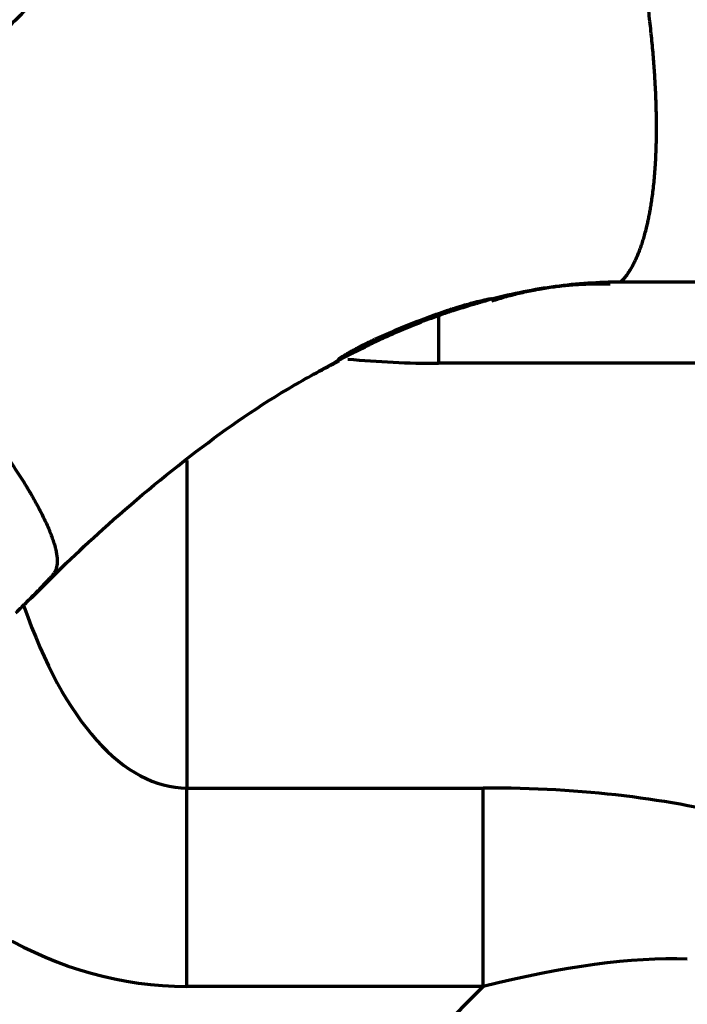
# Model space of a CAD drawing. Header units: millimetres. Extents: x -170 to 6906, y -2212 to 4257.
# Tile 309 of 440: x 4869 to 4917, y 3222 to 3293. Entities that reach past the tile are written whole.
import ezdxf

# ---------------------------------------------------------------- set-up
doc = ezdxf.new("R2010")
doc.units = ezdxf.units.MM
doc.layers.add('1', color=7, linetype='Continuous', true_color=0xffffff)
doc.styles.add('PC_TEXTSTYLE', font='ISOCP.SHX', dxfattribs={"width": 0.707, "bigfont": 'GBCBIG.SHX'})
doc.dimstyles.new('GB_DIMSTYLE', dxfattribs={"dimtxt": 50, "dimasz": 40, "dimexe": 1, "dimexo": 0, "dimgap": 1.5, "dimtad": 1, "dimdec": 1, "dimdsep": 46, "dimtxsty": 'PC_TEXTSTYLE', "dimcen": 0, "dimclrd": 256, "dimclrt": 3, "dimadec": 1, "dimazin": 2, "dimtp": 0.1, "dimtm": 0.1, "dimtfac": 0.71, "dimtdec": 1, "dimtmove": 0, "dimatfit": 3, "dimfxl": 1, "dimtfill": 1, "dimarcsym": 0})

# ---------------------------------------------------------------- blocks, each defined once
blk = doc.blocks.new('*D25')
at = {"color": 0, "lineweight": -2, "transparency": 16777216}
blk.add_line((4947.383, 3217.261), (4828.363, 3661.449), dxfattribs=at)
at = {"lineweight": -2, "transparency": 16777216}
blk.add_arc((5091.35, 2679.97), 1015.102, 107.25788, 142.74212, dxfattribs=at)
at = {"lineweight": 18, "transparency": 16777216}
for points in [[(4788.345, 3655.775), (4792.049, 3642.967), (4828.622, 3660.483)], [(4288.796, 3290.585), (4278.026, 3298.447), (4259.827, 3262.208)]]:
    blk.add_solid(points, dxfattribs=at)
at = {"layer": 'Defpoints', "color": 0, "lineweight": 18, "transparency": 16777216}
for p in [(3750.203, 3619.051), (4609.582, 3573.464), (4947.383, 3217.261), (4635.7, 2999.019), (5227.164, 2173.103)]:
    blk.add_point(p, dxfattribs=at)
at = {"color": 3, "lineweight": 18, "transparency": 16777216, "insert": (4493.911, 3533.2), "char_height": 50, "attachment_point": 5, "rotation": 35, "style": 'PC_TEXTSTYLE', "bg_fill": 3, "box_fill_scale": 1.1, "bg_fill_color": 256, "bg_fill_true_color": 13158600, "bg_fill_transparency": 0}
blk.add_mtext('40°', dxfattribs=at)
blk = doc.blocks.new('*D33')
at = {"color": 0, "lineweight": -2, "transparency": 16777216}
for p, q in [((4751.825, 3164.862), (4751.825, 3764.77)), ((5832.834, 3367.249), (5832.834, 3764.77))]:
    blk.add_line(p, q, dxfattribs=at)
at = {"lineweight": -2, "transparency": 16777216}
blk.add_line((4791.825, 3763.77), (5792.834, 3763.77), dxfattribs=at)
at = {"lineweight": 18, "transparency": 16777216}
for points in [[(4791.825, 3770.437), (4791.825, 3757.104), (4751.825, 3763.77)], [(5792.834, 3770.437), (5792.834, 3757.104), (5832.834, 3763.77)]]:
    blk.add_solid(points, dxfattribs=at)
at = {"layer": 'Defpoints', "color": 0, "lineweight": 18, "transparency": 16777216}
for p in [(5832.834, 3763.77), (5832.834, 3367.249), (4751.825, 3164.862)]:
    blk.add_point(p, dxfattribs=at)
at = {"color": 3, "lineweight": 18, "transparency": 16777216, "insert": (5292.329, 3790.27), "char_height": 50, "attachment_point": 5, "style": 'PC_TEXTSTYLE', "bg_fill": 3, "box_fill_scale": 1.1, "bg_fill_color": 256, "bg_fill_true_color": 13158600, "bg_fill_transparency": 0}
blk.add_mtext('1081', dxfattribs=at)
blk = doc.blocks.new('*D38')
at = {"color": 0, "lineweight": -2, "transparency": 16777216}
for p, q in [((4755.302, 4257.336), (6889.031, 4257.336)), ((4772.437, 1877.862), (6889.031, 1877.862))]:
    blk.add_line(p, q, dxfattribs=at)
at = {"lineweight": -2, "transparency": 16777216}
blk.add_line((6888.031, 1917.862), (6888.031, 4217.336), dxfattribs=at)
at = {"lineweight": 18, "transparency": 16777216}
for points in [[(6881.365, 4217.336), (6894.698, 4217.336), (6888.031, 4257.336)], [(6881.365, 1917.862), (6894.698, 1917.862), (6888.031, 1877.862)]]:
    blk.add_solid(points, dxfattribs=at)
at = {"layer": 'Defpoints', "color": 0, "lineweight": 18, "transparency": 16777216}
for p in [(4755.302, 4257.336), (6888.031, 4257.336), (4772.437, 1877.862)]:
    blk.add_point(p, dxfattribs=at)
at = {"color": 3, "lineweight": 18, "transparency": 16777216, "insert": (6861.526, 3067.599), "char_height": 50, "attachment_point": 5, "rotation": 90, "style": 'PC_TEXTSTYLE', "bg_fill": 3, "box_fill_scale": 1.1, "bg_fill_color": 256, "bg_fill_true_color": 13158600, "bg_fill_transparency": 0}
blk.add_mtext('2379.5', dxfattribs=at)

msp = doc.modelspace()

# ---------------------------------------------------------------- linework, layer by layer
at = {"lineweight": 18}
for centre, radius, start, end in [((4755.302, 2404.862), 1852.475, 311.274383, 162.653701), ((3985.039, 2522.612), 1121.305, 16.055797, 102.088982)]:
    msp.add_arc(centre, radius, start, end, dxfattribs=at)
at = {"layer": '1', "color": 0, "linetype": 'Continuous', "lineweight": 70}
for p, q in [((4937.825, 3273.862), (4911.852, 3273.862)), ((4902.601, 3272.678), (4900.952, 3272.174)), ((4902.601, 3272.678), (4902.618, 3272.647)), ((4899.747, 3271.932), (4898.48, 3271.343)), ((4898.825, 3271.681), (4898.825, 3268.056)), ((4894.27, 3269.773), (4895.603, 3270.18)), ((4891.662, 3268.331), (4893.576, 3269.237)), ((4891.679, 3268.29), (4891.662, 3268.331)), ((4920.825, 3268.056), (4898.825, 3268.056)), ((4880.825, 3261.102), (4880.825, 3237.677)), ((4880.825, 3223.483), (4880.825, 3237.677)), ((4880.825, 3237.677), (4902.019, 3237.677)), ((4902.019, 3223.483), (4902.019, 3237.677)), ((4863.956, 3185.419), (4902.019, 3223.483)), ((4902.019, 3223.483), (4880.825, 3223.483))]:
    msp.add_line(p, q, dxfattribs=at)
msp.add_arc((4898.825, 3337.056), 69, 264.59967, 270, dxfattribs=at)
for centre, major_axis, ratio, start_param, end_param in [((4880.825, 3272.8), (0, -49.317), 0.709694, 4.757746, 6.283185), ((4880.825, 3272.8), (0, 35.123), 0.427068, 2.252007, 3.141593), ((4852.384, 3188.042), (85.173, 34.915), 0.414198, 0.488198, 0.790581), ((4852.384, 3173.848), (74.143, 47.522), 0.271529, 0.375898, 0.678281)]:
    msp.add_ellipse(centre, major_axis=major_axis, ratio=ratio, start_param=start_param, end_param=end_param, dxfattribs=at)
for points, knots in [([(4900.383, 3324.42), (4900.35, 3324.387), (4900.284, 3324.32), (4900.185, 3324.219), (4900.085, 3324.118), (4899.985, 3324.017), (4899.884, 3323.915), (4899.782, 3323.812), (4899.68, 3323.709), (4899.577, 3323.606), (4899.474, 3323.502), (4899.371, 3323.397), (4899.266, 3323.292), (4899.161, 3323.187), (4899.056, 3323.081), (4898.95, 3322.974), (4898.843, 3322.867), (4898.736, 3322.76), (4898.629, 3322.652), (4898.521, 3322.543), (4898.412, 3322.434), (4898.303, 3322.324), (4898.193, 3322.214), (4898.082, 3322.103), (4897.971, 3321.992), (4897.86, 3321.881), (4897.748, 3321.768), (4897.635, 3321.656), (4897.522, 3321.542), (4897.408, 3321.428), (4897.293, 3321.314), (4897.179, 3321.199), (4897.063, 3321.084), (4896.947, 3320.968), (4896.83, 3320.851), (4896.713, 3320.734), (4896.596, 3320.617), (4896.477, 3320.499), (4896.358, 3320.38), (4896.239, 3320.261), (4896.119, 3320.142), (4895.999, 3320.021), (4895.877, 3319.901), (4895.756, 3319.779), (4895.634, 3319.658), (4895.511, 3319.535), (4895.387, 3319.412), (4894.899, 3318.926), (4894.005, 3318.035), (4892.663, 3316.7), (4891.2, 3315.242), (4889.911, 3313.954), (4888.81, 3312.854), (4887.915, 3311.959), (4886.945, 3310.988), (4885.9, 3309.942), (4884.78, 3308.82), (4883.663, 3307.701), (4882.64, 3306.676), (4881.804, 3305.838), (4881.168, 3305.202), (4880.733, 3304.767), (4880.336, 3304.369), (4879.916, 3303.948), (4879.41, 3303.442), (4878.923, 3302.955), (4878.454, 3302.485), (4878.003, 3302.034), (4877.57, 3301.6), (4876.082, 3300.111), (4873.631, 3297.66), (4870.826, 3294.861), (4868.734, 3292.773), (4867.255, 3291.297), (4865.775, 3289.819), (4864.294, 3288.339), (4862.899, 3286.943), (4861.577, 3285.617), (4860.314, 3284.347), (4859.263, 3283.289), (4858.357, 3282.375), (4857.526, 3281.536), (4856.447, 3280.448), (4855.554, 3279.548), (4854.933, 3278.922), (4854.667, 3278.653), (4854.405, 3278.391), (4854.149, 3278.133), (4853.98, 3277.963), (4853.896, 3277.879)], [0, 0, 0, 0, 0.002164, 0.004339, 0.006525, 0.008721, 0.010928, 0.013147, 0.015376, 0.017615, 0.019866, 0.022128, 0.0244, 0.026684, 0.028978, 0.031283, 0.0336, 0.035927, 0.038265, 0.040614, 0.042975, 0.045346, 0.047728, 0.050121, 0.052526, 0.054941, 0.057368, 0.059805, 0.062254, 0.064714, 0.067185, 0.069667, 0.07216, 0.074665, 0.07718, 0.079707, 0.082245, 0.084794, 0.087355, 0.089927, 0.09251, 0.095104, 0.09771, 0.100327, 0.102955, 0.105594, 0.108245, 0.110907, 0.137085, 0.165822, 0.197143, 0.231073, 0.24866, 0.26784, 0.288622, 0.311014, 0.335026, 0.360664, 0.382904, 0.400858, 0.414507, 0.423839, 0.428843, 0.440079, 0.45093, 0.461395, 0.471473, 0.481163, 0.490464, 0.499376, 0.577116, 0.648507, 0.680289, 0.712109, 0.743957, 0.775829, 0.807721, 0.834058, 0.861303, 0.889453, 0.902053, 0.919999, 0.94328, 0.97188, 0.977724, 0.983458, 0.989082, 0.994596, 1, 1, 1, 1]), ([(4911.905, 3273.928), (4911.906, 3273.93), (4911.908, 3273.932), (4911.929, 3273.951), (4911.974, 3273.993), (4912.053, 3274.076), (4912.145, 3274.183), (4912.249, 3274.314), (4912.363, 3274.472), (4912.486, 3274.657), (4912.616, 3274.872), (4912.751, 3275.117), (4912.883, 3275.38), (4913.01, 3275.658), (4913.131, 3275.949), (4913.253, 3276.268), (4913.374, 3276.617), (4913.494, 3276.997), (4913.61, 3277.41), (4913.712, 3277.811), (4913.799, 3278.191), (4913.872, 3278.539), (4913.942, 3278.902), (4914.007, 3279.278), (4914.074, 3279.7), (4914.14, 3280.178), (4914.205, 3280.722), (4914.263, 3281.304), (4914.306, 3281.831), (4914.336, 3282.285), (4914.357, 3282.652), (4914.375, 3283.029), (4914.39, 3283.419), (4914.401, 3283.82), (4914.409, 3284.232), (4914.413, 3284.656), (4914.413, 3285.092), (4914.409, 3285.54), (4914.401, 3286.001), (4914.389, 3286.474), (4914.373, 3286.959), (4914.352, 3287.458), (4914.316, 3288.187), (4914.254, 3289.174), (4914.151, 3290.454), (4914.02, 3291.81), (4913.857, 3293.244), (4913.663, 3294.755), (4913.438, 3296.314), (4913.183, 3297.929), (4912.896, 3299.608), (4912.566, 3301.394), (4912.191, 3303.29), (4911.767, 3305.3), (4911.443, 3306.755), (4911.246, 3307.611), (4911.195, 3307.833), (4911.143, 3308.056), (4911.091, 3308.279), (4911.039, 3308.503), (4910.986, 3308.728), (4910.932, 3308.954), (4910.878, 3309.18), (4910.824, 3309.408), (4910.769, 3309.636), (4910.714, 3309.865), (4910.658, 3310.095), (4910.602, 3310.325), (4910.545, 3310.556), (4910.488, 3310.789), (4910.43, 3311.021), (4910.372, 3311.255), (4910.313, 3311.49), (4910.254, 3311.725), (4910.195, 3311.961), (4910.135, 3312.198), (4910.075, 3312.436), (4910.014, 3312.674), (4909.952, 3312.913), (4909.891, 3313.153), (4909.828, 3313.394), (4909.766, 3313.636), (4909.702, 3313.878), (4909.639, 3314.121), (4909.575, 3314.365), (4909.51, 3314.61), (4909.445, 3314.855), (4909.38, 3315.101), (4909.314, 3315.348), (4909.247, 3315.596), (4909.18, 3315.844), (4909.113, 3316.094), (4909.045, 3316.344), (4908.976, 3316.594), (4908.908, 3316.846), (4908.838, 3317.098), (4908.769, 3317.351), (4908.698, 3317.604), (4908.628, 3317.859), (4908.556, 3318.114), (4908.485, 3318.369), (4908.413, 3318.626), (4908.34, 3318.883), (4908.267, 3319.141), (4908.193, 3319.399), (4908.119, 3319.659), (4908.045, 3319.919), (4907.97, 3320.179), (4907.895, 3320.44), (4907.819, 3320.702), (4907.743, 3320.965), (4907.666, 3321.228), (4907.615, 3321.404), (4907.589, 3321.492)], [0, 0, 0, 0, 0.001296, 0.002589, 0.022476, 0.042573, 0.06284, 0.083294, 0.103826, 0.124392, 0.144952, 0.165464, 0.185888, 0.203303, 0.220793, 0.238333, 0.255903, 0.273483, 0.291052, 0.308593, 0.320919, 0.333115, 0.345179, 0.357112, 0.368918, 0.383495, 0.398295, 0.413283, 0.428509, 0.436821, 0.445164, 0.453532, 0.461923, 0.470338, 0.478775, 0.487236, 0.495724, 0.504239, 0.512785, 0.521364, 0.52998, 0.538635, 0.547332, 0.567181, 0.587397, 0.608021, 0.629099, 0.650677, 0.672808, 0.694261, 0.716742, 0.740321, 0.765073, 0.791083, 0.81844, 0.821281, 0.824131, 0.826991, 0.82986, 0.832739, 0.835628, 0.838526, 0.841434, 0.844351, 0.847279, 0.850216, 0.853163, 0.856121, 0.859088, 0.862066, 0.865053, 0.868051, 0.871059, 0.874077, 0.877106, 0.880144, 0.883194, 0.886253, 0.889323, 0.892404, 0.895495, 0.898596, 0.901708, 0.904831, 0.907964, 0.911108, 0.914262, 0.917427, 0.920603, 0.923789, 0.926986, 0.930193, 0.933411, 0.93664, 0.939879, 0.94313, 0.94639, 0.949662, 0.952944, 0.956236, 0.95954, 0.962853, 0.966178, 0.969513, 0.972858, 0.976214, 0.979581, 0.982958, 0.986346, 0.989744, 0.993152, 0.996571, 1, 1, 1, 1]), ([(4853.896, 3277.878), (4854.413, 3277.359), (4854.924, 3276.84), (4855.934, 3275.8), (4856.93, 3274.76), (4857.902, 3273.718), (4858.861, 3272.675), (4859.334, 3272.153), (4859.859, 3271.565), (4859.917, 3271.499), (4860.033, 3271.369), (4860.207, 3271.174), (4860.608, 3270.72), (4860.945, 3270.334), (4861.61, 3269.567), (4862.041, 3269.062), (4862.88, 3268.064), (4863.696, 3267.077), (4864.466, 3266.113), (4864.933, 3265.518), (4865.026, 3265.399), (4865.209, 3265.163), (4865.3, 3265.045), (4865.572, 3264.692), (4865.749, 3264.46), (4866.267, 3263.772), (4866.598, 3263.324), (4867.229, 3262.45), (4867.529, 3262.023), (4868.1, 3261.191), (4868.371, 3260.786), (4868.883, 3259.996), (4869.125, 3259.612), (4869.379, 3259.192), (4869.407, 3259.145), (4869.463, 3259.053), (4869.545, 3258.915), (4869.732, 3258.597), (4869.882, 3258.333), (4870.169, 3257.817), (4870.343, 3257.487), (4870.657, 3256.857), (4870.797, 3256.556), (4871.042, 3255.984), (4871.147, 3255.713), (4871.278, 3255.329), (4871.337, 3255.143), (4871.393, 3254.935), (4871.415, 3254.849), (4871.429, 3254.791), (4871.436, 3254.763), (4871.493, 3254.51), (4871.525, 3254.303), (4871.554, 3253.925), (4871.549, 3253.753), (4871.517, 3253.522), (4871.502, 3253.449), (4871.463, 3253.312), (4871.439, 3253.247), (4871.396, 3253.157), (4871.381, 3253.129), (4871.348, 3253.073), (4871.33, 3253.046), (4871.274, 3252.969), (4871.233, 3252.922), (4871.15, 3252.827), (4871.108, 3252.781), (4871.023, 3252.688), (4870.895, 3252.549), (4870.767, 3252.411), (4870.596, 3252.227), (4870.509, 3252.136), (4870.336, 3251.954), (4870.249, 3251.863), (4869.986, 3251.593), (4869.809, 3251.415), (4869.453, 3251.06), (4869.275, 3250.883), (4869.008, 3250.617), (4868.919, 3250.529), (4868.741, 3250.351), (4868.652, 3250.262), (4868.563, 3250.174)], [0, 0, 0, 0, 0.03125, 0.03125, 0.0625, 0.09375, 0.09375, 0.125, 0.125, 0.128906, 0.128906, 0.132812, 0.140625, 0.15625, 0.15625, 0.1875, 0.1875, 0.21875, 0.25, 0.25, 0.257812, 0.257812, 0.265625, 0.265625, 0.28125, 0.28125, 0.3125, 0.3125, 0.34375, 0.34375, 0.375, 0.375, 0.40625, 0.40625, 0.410156, 0.410156, 0.414062, 0.421875, 0.4375, 0.4375, 0.46875, 0.46875, 0.5, 0.5, 0.53125, 0.53125, 0.546875, 0.554688, 0.558594, 0.558594, 0.5625, 0.5625, 0.59375, 0.59375, 0.625, 0.625, 0.640625, 0.640625, 0.65625, 0.65625, 0.664062, 0.664062, 0.671875, 0.671875, 0.6875, 0.6875, 0.703125, 0.703125, 0.71875, 0.75, 0.75, 0.78125, 0.78125, 0.8125, 0.8125, 0.875, 0.875, 0.9375, 0.9375, 0.96875, 0.96875, 1, 1, 1, 1]), ([(4911.825, 3273.862), (4911.044, 3273.861), (4910.266, 3273.834), (4908.719, 3273.729), (4907.948, 3273.65), (4905.646, 3273.341), (4904.124, 3273.037), (4902.614, 3272.644)], [0, 0, 0, 0, 0.25, 0.25, 0.5, 0.5, 1, 1, 1, 1]), ([(4911.852, 3273.862), (4911.852, 3273.862), (4911.852, 3273.862), (4911.852, 3273.862), (4911.853, 3273.863), (4911.854, 3273.863), (4911.855, 3273.864), (4911.856, 3273.865), (4911.857, 3273.866), (4911.858, 3273.867), (4911.859, 3273.869), (4911.861, 3273.87), (4911.863, 3273.872), (4911.864, 3273.874), (4911.866, 3273.876), (4911.868, 3273.878), (4911.87, 3273.881), (4911.872, 3273.883), (4911.874, 3273.886), (4911.876, 3273.889), (4911.879, 3273.892), (4911.881, 3273.895), (4911.883, 3273.898), (4911.886, 3273.901), (4911.888, 3273.905), (4911.891, 3273.908), (4911.894, 3273.912), (4911.896, 3273.916), (4911.899, 3273.92), (4911.902, 3273.924), (4911.904, 3273.927), (4911.905, 3273.928)], [0, 0, 0, 0, 0.037547, 0.074897, 0.112047, 0.148994, 0.185737, 0.222272, 0.258597, 0.29471, 0.330608, 0.366289, 0.40175, 0.436989, 0.472003, 0.506792, 0.541351, 0.57568, 0.609775, 0.643635, 0.677258, 0.710641, 0.743783, 0.776682, 0.809336, 0.841742, 0.873899, 0.905805, 0.937458, 0.968857, 1, 1, 1, 1]), ([(4899.747, 3271.932), (4899.756, 3271.935), (4899.774, 3271.941), (4899.8, 3271.95), (4899.827, 3271.958), (4899.853, 3271.967), (4899.88, 3271.975), (4899.907, 3271.984), (4899.933, 3271.992), (4899.96, 3272.001), (4899.986, 3272.009), (4900.013, 3272.018), (4900.039, 3272.026), (4900.066, 3272.035), (4900.093, 3272.043), (4900.119, 3272.051), (4900.146, 3272.06), (4900.172, 3272.068), (4900.199, 3272.076), (4900.225, 3272.084), (4900.252, 3272.092), (4900.278, 3272.101), (4900.342, 3272.12), (4900.442, 3272.15), (4900.576, 3272.19), (4900.709, 3272.229), (4900.865, 3272.273), (4901.043, 3272.323), (4901.238, 3272.376), (4901.423, 3272.424), (4901.599, 3272.469), (4901.777, 3272.513), (4901.953, 3272.555), (4902.119, 3272.593), (4902.263, 3272.624), (4902.351, 3272.642), (4902.4, 3272.651), (4902.419, 3272.655), (4902.437, 3272.658), (4902.454, 3272.661), (4902.471, 3272.664), (4902.486, 3272.667), (4902.501, 3272.67), (4902.514, 3272.672), (4902.527, 3272.674), (4902.538, 3272.675), (4902.549, 3272.677), (4902.558, 3272.678), (4902.567, 3272.679), (4902.575, 3272.68), (4902.581, 3272.68), (4902.587, 3272.681), (4902.592, 3272.681), (4902.596, 3272.68), (4902.598, 3272.68), (4902.6, 3272.679), (4902.601, 3272.679), (4902.601, 3272.678)], [0, 0, 0, 0, 0.005969, 0.011936, 0.017901, 0.023866, 0.029831, 0.035796, 0.041763, 0.047731, 0.053701, 0.059674, 0.06565, 0.07163, 0.077615, 0.083606, 0.089601, 0.095604, 0.101613, 0.10763, 0.113654, 0.119688, 0.125731, 0.156997, 0.188167, 0.219321, 0.25054, 0.300484, 0.350107, 0.399722, 0.449641, 0.500171, 0.56264, 0.624713, 0.686957, 0.749938, 0.761947, 0.773921, 0.785865, 0.797782, 0.809676, 0.821551, 0.833411, 0.845259, 0.8571, 0.868937, 0.880775, 0.892616, 0.904465, 0.916326, 0.928202, 0.940098, 0.952017, 0.963963, 0.97594, 0.987951, 1, 1, 1, 1]), ([(4902.614, 3272.644), (4902.272, 3272.555), (4901.93, 3272.461), (4901.253, 3272.267), (4900.918, 3272.166), (4900.584, 3272.061)], [0, 0, 0, 0, 0.503, 0.503, 1, 1, 1, 1]), ([(4900.996, 3272.187), (4901.091, 3272.216), (4901.229, 3272.258), (4901.412, 3272.312), (4901.519, 3272.343), (4901.665, 3272.385), (4901.794, 3272.422), (4901.929, 3272.459), (4902.031, 3272.488), (4902.126, 3272.514), (4902.165, 3272.524), (4902.231, 3272.542), (4902.289, 3272.558), (4902.321, 3272.566)], [0, 0, 0, 0, 0.178778, 0.24464, 0.300066, 0.349035, 0.486967, 0.584583, 0.635485, 0.69339, 0.84799, 0.928411, 1, 1, 1, 1]), ([(4894.27, 3269.773), (4894.306, 3269.789), (4894.379, 3269.823), (4894.489, 3269.873), (4894.599, 3269.923), (4894.71, 3269.973), (4894.82, 3270.022), (4894.932, 3270.072), (4895.044, 3270.121), (4895.156, 3270.171), (4895.268, 3270.22), (4895.381, 3270.269), (4895.495, 3270.318), (4895.608, 3270.367), (4895.723, 3270.416), (4895.837, 3270.465), (4895.952, 3270.513), (4896.068, 3270.561), (4896.184, 3270.61), (4896.3, 3270.658), (4896.417, 3270.706), (4896.535, 3270.753), (4896.652, 3270.801), (4896.771, 3270.849), (4896.889, 3270.896), (4897.008, 3270.943), (4897.128, 3270.99), (4897.248, 3271.037), (4897.368, 3271.083), (4897.489, 3271.13), (4897.611, 3271.176), (4897.732, 3271.222), (4897.855, 3271.268), (4897.978, 3271.314), (4898.101, 3271.36), (4898.225, 3271.405), (4898.349, 3271.45), (4898.474, 3271.495), (4898.599, 3271.54), (4898.724, 3271.584), (4898.851, 3271.629), (4898.977, 3271.673), (4899.104, 3271.717), (4899.232, 3271.76), (4899.36, 3271.804), (4899.489, 3271.847), (4899.618, 3271.89), (4899.704, 3271.918), (4899.747, 3271.932)], [0, 0, 0, 0, 0.020417, 0.040888, 0.061413, 0.081993, 0.102627, 0.123317, 0.144063, 0.164865, 0.185723, 0.206637, 0.227609, 0.248638, 0.269725, 0.29087, 0.312073, 0.333336, 0.354657, 0.376037, 0.397478, 0.418978, 0.440539, 0.46216, 0.483843, 0.505586, 0.527392, 0.549259, 0.571188, 0.59318, 0.615235, 0.637353, 0.659534, 0.681778, 0.704087, 0.726459, 0.748896, 0.771397, 0.793963, 0.816594, 0.83929, 0.862051, 0.884878, 0.90777, 0.930729, 0.953753, 0.976843, 1, 1, 1, 1]), ([(4898.48, 3271.343), (4897.979, 3271.158), (4897.015, 3270.785), (4896.062, 3270.381), (4895.603, 3270.18)], [0, 0, 0, 0, 0.516147, 1, 1, 1, 1]), ([(4895.603, 3270.18), (4895.518, 3270.142), (4895.432, 3270.104), (4895.261, 3270.027), (4895.175, 3269.989), (4894.919, 3269.873), (4894.749, 3269.795), (4894.409, 3269.636), (4894.239, 3269.557), (4894.028, 3269.456), (4893.985, 3269.435), (4893.901, 3269.395), (4893.859, 3269.374), (4893.796, 3269.344), (4893.775, 3269.334), (4893.732, 3269.313), (4893.711, 3269.303), (4893.652, 3269.274), (4893.614, 3269.255), (4893.576, 3269.237)], [0, 0, 0, 0, 0.12575, 0.12575, 0.2515, 0.2515, 0.503, 0.503, 0.7545, 0.7545, 0.817375, 0.817375, 0.88025, 0.88025, 0.911688, 0.911688, 0.943125, 0.943125, 1, 1, 1, 1]), ([(4891.662, 3268.331), (4891.662, 3268.331), (4891.663, 3268.332), (4891.664, 3268.334), (4891.665, 3268.335), (4891.666, 3268.337), (4891.667, 3268.339), (4891.669, 3268.341), (4891.671, 3268.343), (4891.673, 3268.346), (4891.675, 3268.348), (4891.677, 3268.35), (4891.68, 3268.353), (4891.683, 3268.355), (4891.685, 3268.358), (4891.689, 3268.361), (4891.692, 3268.364), (4891.695, 3268.367), (4891.699, 3268.37), (4891.703, 3268.373), (4891.707, 3268.377), (4891.711, 3268.38), (4891.715, 3268.384), (4891.72, 3268.387), (4891.725, 3268.391), (4891.73, 3268.395), (4891.735, 3268.399), (4891.74, 3268.403), (4891.746, 3268.407), (4891.751, 3268.411), (4891.757, 3268.416), (4891.763, 3268.42), (4891.77, 3268.425), (4891.776, 3268.429), (4891.783, 3268.434), (4891.79, 3268.439), (4891.797, 3268.444), (4891.804, 3268.449), (4891.811, 3268.454), (4891.819, 3268.459), (4891.827, 3268.464), (4891.835, 3268.47), (4891.843, 3268.475), (4891.851, 3268.481), (4891.86, 3268.487), (4891.868, 3268.492), (4891.877, 3268.498), (4891.886, 3268.504), (4891.896, 3268.51), (4891.905, 3268.516), (4891.915, 3268.523), (4891.925, 3268.529), (4891.935, 3268.536), (4891.945, 3268.542), (4891.955, 3268.549), (4891.966, 3268.556), (4891.977, 3268.562), (4891.988, 3268.569), (4891.999, 3268.576), (4892.01, 3268.583), (4892.022, 3268.591), (4892.034, 3268.598), (4892.046, 3268.605), (4892.058, 3268.613), (4892.07, 3268.62), (4892.083, 3268.628), (4892.095, 3268.636), (4892.108, 3268.644), (4892.121, 3268.652), (4892.135, 3268.66), (4892.148, 3268.668), (4892.162, 3268.676), (4892.176, 3268.684), (4892.19, 3268.693), (4892.204, 3268.701), (4892.218, 3268.71), (4892.233, 3268.718), (4892.248, 3268.727), (4892.263, 3268.736), (4892.278, 3268.745), (4892.293, 3268.754), (4892.309, 3268.763), (4892.325, 3268.772), (4892.341, 3268.781), (4892.357, 3268.791), (4892.373, 3268.8), (4892.424, 3268.829), (4892.512, 3268.88), (4892.643, 3268.953), (4892.781, 3269.029), (4892.927, 3269.107), (4893.08, 3269.189), (4893.219, 3269.261), (4893.341, 3269.323), (4893.441, 3269.374), (4893.542, 3269.424), (4893.642, 3269.474), (4893.721, 3269.512), (4893.78, 3269.541), (4893.82, 3269.561), (4893.864, 3269.582), (4893.912, 3269.604), (4893.963, 3269.629), (4894.017, 3269.654), (4894.075, 3269.682), (4894.137, 3269.711), (4894.202, 3269.741), (4894.247, 3269.762), (4894.27, 3269.773)], [0, 0, 0, 0, 0.006493, 0.01296, 0.0194, 0.025814, 0.032203, 0.038566, 0.044904, 0.051218, 0.057508, 0.063774, 0.070017, 0.076237, 0.082434, 0.088609, 0.094763, 0.100895, 0.107007, 0.113098, 0.119169, 0.12522, 0.131253, 0.137266, 0.143262, 0.14924, 0.1552, 0.161144, 0.167071, 0.172982, 0.178878, 0.184759, 0.190625, 0.196477, 0.202316, 0.208141, 0.213954, 0.219755, 0.225544, 0.231322, 0.237089, 0.242847, 0.248594, 0.254332, 0.260062, 0.265784, 0.271498, 0.277205, 0.282905, 0.288599, 0.294288, 0.299971, 0.30565, 0.311325, 0.316996, 0.322665, 0.32833, 0.333994, 0.339657, 0.345318, 0.350979, 0.35664, 0.362302, 0.367965, 0.373629, 0.379296, 0.384966, 0.390638, 0.396314, 0.401995, 0.40768, 0.413371, 0.419067, 0.424769, 0.430478, 0.436195, 0.441919, 0.447651, 0.453392, 0.459143, 0.464903, 0.470673, 0.476454, 0.482246, 0.48805, 0.493866, 0.499695, 0.541455, 0.582981, 0.62446, 0.666077, 0.708017, 0.750459, 0.776457, 0.801892, 0.826813, 0.85127, 0.875317, 0.884157, 0.893794, 0.904232, 0.915476, 0.927529, 0.940392, 0.954069, 0.968561, 0.983871, 1, 1, 1, 1]), ([(4893.576, 3269.237), (4893.278, 3269.091), (4892.645, 3268.774), (4892.019, 3268.447), (4891.687, 3268.27)], [0, 0, 0, 0, 0.467876, 1, 1, 1, 1]), ([(4869.715, 3251.28), (4871.334, 3252.95), (4875.051, 3256.522), (4881.314, 3261.763), (4887.048, 3265.762), (4890.62, 3267.675), (4891.717, 3268.223)], [0, 0, 0, 0, 0.261157, 0.572501, 0.871104, 1, 1, 1, 1])]:
    msp.add_open_spline(points, degree=3, knots=knots, dxfattribs=at)
for points, degree in [([(4902.645, 3272.525), (4906.763, 3273.864), (4911.088, 3273.739)], 2), ([(4911.852, 3273.862), (4911.825, 3273.862)], 1), ([(4899.806, 3271.809), (4899.145, 3271.588), (4898.48, 3271.343)], 2), ([(4899.805, 3271.808), (4900.952, 3272.174)], 1), ([(4891.687, 3268.27), (4891.21, 3268.015), (4890.738, 3267.754), (4890.269, 3267.488)], 3)]:
    msp.add_open_spline(points, degree=degree, dxfattribs=at)

# ---------------------------------------------------------------- next in the draw order: dimensions: what is measured, and where the dimension line sits
at = {"lineweight": 18}
dim = msp.add_angular_dim_2l(base=(4609.582, 3573.464), line1=((5227.164, 2173.103), (4947.383, 3217.261)), line2=((3750.203, 3619.051), (4635.7, 2999.019)), dimstyle='GB_DIMSTYLE', dxfattribs=at)
dim.commit()
dim.dimension.update_dxf_attribs({"geometry": '*D25', "text_midpoint": (4493.911, 3533.2)})

# ---------------------------------------------------------------- next in the draw order: dimensions: what is measured, and where the dimension line sits
dim = msp.add_linear_dim(base=(5832.834, 3763.77), p1=(4751.825, 3164.862), p2=(5832.834, 3367.249), dimstyle='GB_DIMSTYLE', dxfattribs=at)
dim.commit()
dim.dimension.update_dxf_attribs({"geometry": '*D33', "text_midpoint": (5292.329, 3790.27)})

# ---------------------------------------------------------------- next in the draw order: dimensions: what is measured, and where the dimension line sits
dim = msp.add_linear_dim(base=(6888.031, 4257.336), p1=(4772.437, 1877.862), p2=(4755.302, 4257.336), angle=90, dimstyle='GB_DIMSTYLE', dxfattribs=at)
dim.commit()
dim.dimension.update_dxf_attribs({"geometry": '*D38', "text_midpoint": (6861.526, 3067.599)})

doc.saveas('drawing.dxf')
